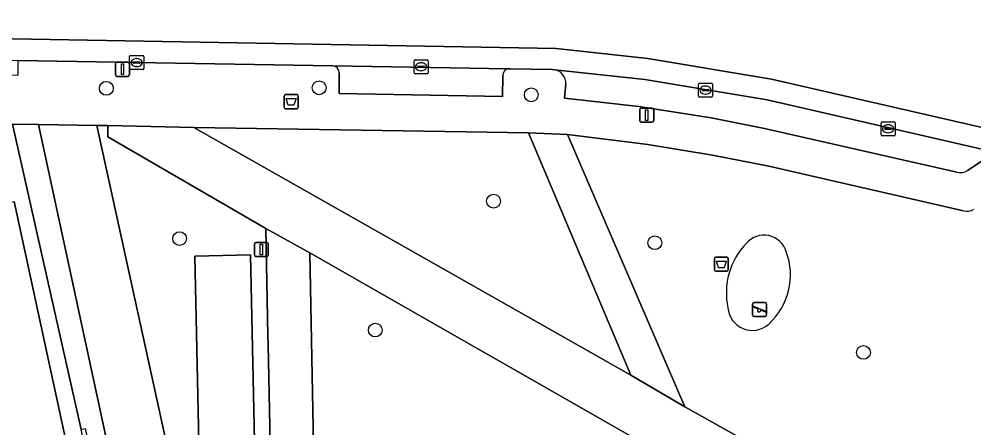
# Model space of a CAD drawing. Extents: x 163683 to 164494, y 382709 to 383872.
# Drawn here: x 164160.7 to 164228.3, y 383339 to 383368 of the extents above; entities that cross this region are included whole.
import ezdxf

# ---------------------------------------------------------------- set-up
doc = ezdxf.new("R2010")
doc.units = 0
for name, color, linetype in [('IMGEO_Afvalbak', 7, 'Continuous'), ('IMGEO_Boom', 7, 'Continuous'), ('IMGEO_Groenvoorziening', 7, 'Continuous'), ('IMGEO_Kolk', 7, 'Continuous'), ('IMGEO_Lichtmast', 7, 'Continuous'), ('IMGEO_Pand', 7, 'Continuous'), ('IMGEO_Parkeervlak_open', 7, 'Continuous'), ('IMGEO_Rijbaan_lokaal_open', 7, 'Continuous'), ('IMGEO_Speelvoorziening', 7, 'Continuous'), ('IMGEO_Terreindeel_gesloten', 7, 'Continuous'), ('IMGEO_Terreindeel_halfverhard', 7, 'Continuous'), ('IMGEO_Voetpad_gesloten', 7, 'Continuous'), ('IMGEO_Voetpad_open', 7, 'Continuous')]:
    doc.layers.add(name, color=color, linetype=linetype)

msp = doc.modelspace()

# ---------------------------------------------------------------- linework, layer by layer
at = {"layer": 'IMGEO_Afvalbak'}
for p, q in [((164179.431, 383361.721), (164179.431, 383362.521)), ((164179.431, 383362.521), (164179.431, 383361.721)), ((164179.531, 383362.621), (164180.321, 383362.621)), ((164180.321, 383362.621), (164179.531, 383362.621)), ((164180.421, 383362.521), (164180.421, 383361.721)), ((164180.421, 383361.721), (164180.421, 383362.521)), ((164180.321, 383361.621), (164179.531, 383361.621)), ((164179.531, 383361.621), (164180.321, 383361.621)), ((164209.919, 383350.205), (164209.919, 383351.005)), ((164209.919, 383351.005), (164209.919, 383350.205)), ((164210.019, 383351.105), (164210.809, 383351.105)), ((164210.809, 383351.105), (164210.019, 383351.105)), ((164210.909, 383351.005), (164210.909, 383350.205)), ((164210.909, 383350.205), (164210.909, 383351.005)), ((164210.809, 383350.105), (164210.019, 383350.105)), ((164210.019, 383350.105), (164210.809, 383350.105))]:
    msp.add_line(p, q, dxfattribs=at)
for points in [[(164179.574, 383362.335), (164180.278, 383362.335), (164180.129, 383361.865), (164179.723, 383361.865), (164179.574, 383362.335)], [(164210.062, 383350.819), (164210.766, 383350.819), (164210.617, 383350.349), (164210.211, 383350.349), (164210.062, 383350.819)]]:
    msp.add_lwpolyline(points, dxfattribs=at)
for centre, start, end in [((164179.531, 383362.521), 90, 180), ((164179.531, 383362.521), 90, 180), ((164180.321, 383362.521), 0, 90), ((164180.321, 383362.521), 360, 90), ((164179.531, 383361.721), 180, 270), ((164179.531, 383361.721), 180, 270), ((164180.321, 383361.721), 270, 0), ((164180.321, 383361.721), 270, 0), ((164210.019, 383351.005), 90, 180), ((164210.019, 383351.005), 90, 180), ((164210.809, 383351.005), 0, 90), ((164210.809, 383351.005), 360, 90), ((164210.019, 383350.205), 180, 270), ((164210.019, 383350.205), 180, 270), ((164210.809, 383350.205), 270, 0), ((164210.809, 383350.205), 270, 0)]:
    msp.add_arc(centre, 0.1, start, end, dxfattribs=at)
at = {"layer": 'IMGEO_Boom'}
for centre in [(164166.834, 383363.065), (164181.914, 383363.105), (164196.943, 383362.608), (164194.273, 383355.064), (164172.026, 383352.41), (164205.704, 383352.117), (164185.891, 383345.925), (164220.483, 383344.343)]:
    msp.add_circle(centre, 0.489, dxfattribs=at)
at = {"layer": 'IMGEO_Groenvoorziening'}
for points in [[(164119.156, 383296.39), (164121.819, 383296.004), (164122.79, 383307.57), (164171.2, 383318.018), (164162.016, 383360.502), (164160.187, 383360.532), (164165.055, 383338.875), (164165.344, 383338.944), (164167.451, 383329.183), (164165.973, 383328.818), (164167.864, 383320.086), (164121.192, 383310.032)], [(164176.118, 383314.94), (164173.48, 383290.49), (164179.349, 383293.867), (164178.3, 383344.874), (164178.269, 383345.547), (164178.125, 383353.125), (164166.939, 383359.629), (164166.931, 383360.421), (164166.15, 383360.434)], [(164196.744, 383359.902), (164173.04, 383360.297), (164203.992, 383342.732)], [(164177.456, 383332.556), (164173.507, 383332.471), (164173.107, 383351.167), (164177.056, 383351.252)], [(164181.251, 383351.41), (164182.325, 383295.595), (164215.972, 383314.881), (164206.649, 383336.883)]]:
    msp.add_lwpolyline(points, close=True, dxfattribs=at)
msp.add_lwpolyline([(164227.571, 383354.373), (164213.788, 383357.54), (164209.777, 383358.339), (164205.2, 383359.074), (164199.517, 383359.782), (164207.838, 383340.485), (164234.464, 383325.561), (164259.908, 383340.077), (164258.681, 383342.165), (164253.877, 383349.455)], dxfattribs=at)
for centre, radius, start, end in [((164227.787, 383355.314), 0.965, 257.0552, 302.87241), ((164213.441, 383351.022), 1.637, 15.91137, 139.84374), ((164215.758, 383348.586), 4.992, 135.62169, 192.48751), ((164210.593, 383349.831), 4.717, 312.37002, 20.34272), ((164212.614, 383347.638), 1.735, 184.32129, 311.87763)]:
    msp.add_arc(centre, radius, start, end, dxfattribs=at)
at = {"layer": 'IMGEO_Kolk'}
for p, q in [((164168.482, 383364.465), (164168.482, 383365.317)), ((164168.557, 383365.391), (164169.409, 383365.391)), ((164168.97, 383365.171), (164168.995, 383365.171)), ((164169.483, 383365.317), (164169.483, 383364.465)), ((164188.636, 383364.168), (164188.636, 383365.02)), ((164188.711, 383365.094), (164189.563, 383365.094)), ((164189.637, 383365.02), (164189.637, 383364.168)), ((164169.409, 383364.391), (164168.557, 383364.391)), ((164168.741, 383364.885), (164168.741, 383364.897)), ((164169.179, 383364.848), (164168.781, 383364.848)), ((164168.784, 383364.934), (164169.182, 383364.934)), ((164168.993, 383364.611), (164168.968, 383364.611)), ((164169.225, 383364.897), (164169.225, 383364.885)), ((164188.895, 383364.588), (164188.895, 383364.6)), ((164189.333, 383364.551), (164188.935, 383364.551)), ((164188.938, 383364.637), (164189.336, 383364.637)), ((164189.124, 383364.874), (164189.149, 383364.874)), ((164189.379, 383364.6), (164189.379, 383364.588)), ((164189.563, 383364.094), (164188.711, 383364.094)), ((164189.147, 383364.314), (164189.122, 383364.314)), ((164208.79, 383362.516), (164208.79, 383363.368)), ((164208.865, 383363.442), (164209.717, 383363.442)), ((164209.092, 383362.985), (164209.49, 383362.985)), ((164209.278, 383363.222), (164209.303, 383363.222)), ((164209.791, 383363.368), (164209.791, 383362.516)), ((164209.717, 383362.442), (164208.865, 383362.442)), ((164209.049, 383362.936), (164209.049, 383362.948)), ((164209.487, 383362.899), (164209.089, 383362.899)), ((164209.301, 383362.662), (164209.276, 383362.662)), ((164209.533, 383362.948), (164209.533, 383362.936)), ((164221.733, 383359.771), (164221.733, 383360.623)), ((164221.808, 383360.697), (164222.66, 383360.697)), ((164222.221, 383360.477), (164222.246, 383360.477)), ((164222.734, 383360.623), (164222.734, 383359.771)), ((164222.66, 383359.697), (164221.808, 383359.697)), ((164221.992, 383360.191), (164221.992, 383360.203)), ((164222.43, 383360.154), (164222.032, 383360.154)), ((164222.035, 383360.24), (164222.433, 383360.24)), ((164222.244, 383359.917), (164222.219, 383359.917)), ((164222.476, 383360.203), (164222.476, 383360.191))]:
    msp.add_line(p, q, dxfattribs=at)
for points in [[(164168.482, 383364.465), (164168.482, 383365.317)], [(164168.557, 383365.391), (164169.409, 383365.391)], [(164169.483, 383365.317), (164169.483, 383364.465)], [(164188.636, 383364.168), (164188.636, 383365.02)], [(164188.711, 383365.094), (164189.563, 383365.094)], [(164189.637, 383365.02), (164189.637, 383364.168)], [(164169.409, 383364.391), (164168.557, 383364.391)], [(164189.563, 383364.094), (164188.711, 383364.094)], [(164208.79, 383362.516), (164208.79, 383363.368)], [(164208.865, 383363.442), (164209.717, 383363.442)], [(164209.791, 383363.368), (164209.791, 383362.516)], [(164209.717, 383362.442), (164208.865, 383362.442)], [(164221.733, 383359.771), (164221.733, 383360.623)], [(164221.808, 383360.697), (164222.66, 383360.697)], [(164222.734, 383360.623), (164222.734, 383359.771)], [(164222.66, 383359.697), (164221.808, 383359.697)]]:
    msp.add_lwpolyline(points, dxfattribs=at)
for centre, radius, start, end in [((164168.559, 383365.315), 0.0765, 91.55205, 178.44795), ((164168.559, 383365.315), 0.0765, 91.55205, 178.44795), ((164169.407, 383365.315), 0.0765, 1.55205, 88.44795), ((164169.407, 383365.315), 0.0765, 1.55205, 88.44795), ((164188.713, 383365.018), 0.0765, 91.55205, 178.44795), ((164188.713, 383365.018), 0.0765, 91.55205, 178.44795), ((164189.561, 383365.018), 0.0765, 1.55205, 88.44795), ((164189.561, 383365.018), 0.0765, 1.55205, 88.44795), ((164168.559, 383364.467), 0.0765, 181.55205, 268.44795), ((164168.559, 383364.467), 0.0765, 181.55205, 268.44795), ((164168.781, 383364.894), 0.0403, 85.87752, 175.75265), ((164168.778, 383364.884), 0.0366, 178.93798, 274.71019), ((164169.182, 383364.891), 0.043, 264.86636, 352.45326), ((164169.186, 383364.896), 0.0386, 1.73085, 96.63898), ((164169.407, 383364.467), 0.0765, 271.55205, 358.44795), ((164169.407, 383364.467), 0.0765, 271.55205, 358.44795), ((164188.935, 383364.597), 0.0403, 85.87752, 175.75265), ((164188.932, 383364.587), 0.0366, 178.93798, 274.71019), ((164189.336, 383364.594), 0.043, 264.86636, 352.45326), ((164189.34, 383364.599), 0.0386, 1.73085, 96.63898), ((164188.713, 383364.17), 0.0765, 181.55205, 268.44795), ((164188.713, 383364.17), 0.0765, 181.55205, 268.44795), ((164189.561, 383364.17), 0.0765, 271.55205, 358.44795), ((164189.561, 383364.17), 0.0765, 271.55205, 358.44795), ((164208.867, 383363.366), 0.0765, 91.55205, 178.44795), ((164208.867, 383363.366), 0.0765, 91.55205, 178.44795), ((164209.089, 383362.945), 0.0403, 85.87752, 175.75265), ((164209.494, 383362.947), 0.0386, 1.73085, 96.63898), ((164209.715, 383363.366), 0.0765, 1.55205, 88.44795), ((164209.715, 383363.366), 0.0765, 1.55205, 88.44795), ((164208.867, 383362.518), 0.0765, 181.55205, 268.44795), ((164208.867, 383362.518), 0.0765, 181.55205, 268.44795), ((164209.086, 383362.935), 0.0366, 178.93798, 274.71019), ((164209.49, 383362.942), 0.043, 264.86636, 352.45326), ((164209.715, 383362.518), 0.0765, 271.55205, 358.44795), ((164209.715, 383362.518), 0.0765, 271.55205, 358.44795), ((164221.81, 383360.621), 0.0765, 91.55205, 178.44795), ((164221.81, 383360.621), 0.0765, 91.55205, 178.44795), ((164222.658, 383360.621), 0.0765, 1.55205, 88.44795), ((164222.658, 383360.621), 0.0765, 1.55205, 88.44795), ((164221.81, 383359.773), 0.0765, 181.55205, 268.44795), ((164221.81, 383359.773), 0.0765, 181.55205, 268.44795), ((164222.032, 383360.2), 0.0403, 85.87752, 175.75265), ((164222.029, 383360.19), 0.0366, 178.93798, 274.71019), ((164222.433, 383360.197), 0.043, 264.86636, 352.45326), ((164222.437, 383360.202), 0.0386, 1.73085, 96.63898), ((164222.658, 383359.773), 0.0765, 271.55205, 358.44795), ((164222.658, 383359.773), 0.0765, 271.55205, 358.44795)]:
    msp.add_arc(centre, radius, start, end, dxfattribs=at)
for centre, major_axis, ratio, start_param, end_param in [((164168.969, 383364.891), (-0.387, 0.002), 0.722429, 4.712389, 7.853982), ((164168.994, 383364.891), (-0.39, 0.002), 0.717154, 1.570796, 4.712389), ((164189.123, 383364.594), (-0.387, 0.002), 0.722429, 4.712389, 7.853982), ((164189.148, 383364.594), (-0.39, 0.002), 0.717154, 1.570796, 4.712389), ((164209.277, 383362.942), (-0.387, 0.002), 0.722429, 4.712389, 7.853982), ((164209.302, 383362.942), (-0.39, 0.002), 0.717154, 1.570796, 4.712389), ((164222.22, 383360.197), (-0.387, 0.002), 0.722429, 4.712389, 7.853982), ((164222.245, 383360.197), (-0.39, 0.002), 0.717154, 1.570796, 4.712389)]:
    msp.add_ellipse(centre, major_axis=major_axis, ratio=ratio, start_param=start_param, end_param=end_param, dxfattribs=at)
at = {"layer": 'IMGEO_Lichtmast'}
for p, q in [((164167.478, 383364.017), (164167.478, 383364.817)), ((164167.478, 383364.817), (164167.478, 383364.017)), ((164167.578, 383364.917), (164168.368, 383364.917)), ((164168.368, 383364.917), (164167.578, 383364.917)), ((164168.468, 383364.817), (164168.468, 383364.017)), ((164168.468, 383364.017), (164168.468, 383364.817)), ((164168.368, 383363.917), (164167.578, 383363.917)), ((164167.578, 383363.917), (164168.368, 383363.917)), ((164204.729, 383361.668), (164205.519, 383361.668)), ((164205.519, 383361.668), (164204.729, 383361.668)), ((164204.629, 383360.768), (164204.629, 383361.568)), ((164204.629, 383361.568), (164204.629, 383360.768)), ((164205.619, 383361.568), (164205.619, 383360.768)), ((164205.619, 383360.768), (164205.619, 383361.568)), ((164205.519, 383360.668), (164204.729, 383360.668)), ((164204.729, 383360.668), (164205.519, 383360.668)), ((164177.322, 383351.242), (164177.322, 383352.042)), ((164177.322, 383352.042), (164177.322, 383351.242)), ((164177.422, 383352.142), (164178.212, 383352.142)), ((164178.212, 383352.142), (164177.422, 383352.142)), ((164178.312, 383352.042), (164178.312, 383351.242)), ((164178.312, 383351.242), (164178.312, 383352.042)), ((164178.212, 383351.142), (164177.422, 383351.142)), ((164177.422, 383351.142), (164178.212, 383351.142))]:
    msp.add_line(p, q, dxfattribs=at)
for points in [[(164167.898, 383364.792), (164168.048, 383364.792), (164168.048, 383364.042), (164167.898, 383364.042), (164167.898, 383364.792)], [(164205.049, 383361.543), (164205.199, 383361.543), (164205.199, 383360.793), (164205.049, 383360.793), (164205.049, 383361.543)], [(164177.742, 383352.017), (164177.892, 383352.017), (164177.892, 383351.267), (164177.742, 383351.267), (164177.742, 383352.017)]]:
    msp.add_lwpolyline(points, dxfattribs=at)
for centre, start, end in [((164167.578, 383364.817), 90, 180), ((164167.578, 383364.817), 90, 180), ((164168.368, 383364.817), 0, 90), ((164168.368, 383364.817), 360, 90), ((164167.578, 383364.017), 180, 270), ((164167.578, 383364.017), 180, 270), ((164168.368, 383364.017), 270, 0), ((164168.368, 383364.017), 270, 0), ((164204.729, 383361.568), 90, 180), ((164204.729, 383361.568), 90, 180), ((164205.519, 383361.568), 0, 90), ((164205.519, 383361.568), 360, 90), ((164204.729, 383360.768), 180, 270), ((164204.729, 383360.768), 180, 270), ((164205.519, 383360.768), 270, 0), ((164205.519, 383360.768), 270, 0), ((164177.422, 383352.042), 90, 180), ((164177.422, 383352.042), 90, 180), ((164178.212, 383352.042), 0, 90), ((164178.212, 383352.042), 360, 90), ((164177.422, 383351.242), 180, 270), ((164177.422, 383351.242), 180, 270), ((164178.212, 383351.242), 270, 0), ((164178.212, 383351.242), 270, 0)]:
    msp.add_arc(centre, 0.1, start, end, dxfattribs=at)
at = {"layer": 'IMGEO_Pand'}
msp.add_lwpolyline([(164121.192, 383310.032), (164167.864, 383320.086), (164165.973, 383328.818), (164165.905, 383329.135), (164160.295, 383355.04)], dxfattribs=at)
at = {"layer": 'IMGEO_Parkeervlak_open'}
for points in [[(164195.34, 383364.458), (164182.889, 383364.663)], [(164230.622, 383358.36), (164213.667, 383362.241), (164204.996, 383363.69), (164198.607, 383364.389)], [(164183.327, 383364.159), (164183.34, 383362.707), (164194.914, 383362.49), (164194.935, 383363.98)], [(164199.397, 383363.384), (164199.304, 383362.371), (164204.571, 383361.777), (164209.687, 383360.976), (164213.469, 383360.226), (164227.1, 383357.118)], [(164227.863, 383357.243), (164229.114, 383358.059)]]:
    msp.add_lwpolyline(points, dxfattribs=at)
for centre, radius, start, end in [((164182.856, 383364.192), 0.472, 356.02136, 85.96303), ((164195.389, 383364.006), 0.454, 96.14729, 183.30481), ((164198.415, 383363.425), 0.983, 357.6149, 78.72473), ((164227.332, 383358.094), 1.003, 256.62783, 301.98006)]:
    msp.add_arc(centre, radius, start, end, dxfattribs=at)
at = {"layer": 'IMGEO_Rijbaan_lokaal_open'}
for points in [[(164037.444, 383378.098), (164038.398, 383377.921), (164038.521, 383377.899), (164038.786, 383379.375), (164103.399, 383367.78), (164109.713, 383367.482), (164198.705, 383365.887), (164205.201, 383365.177), (164213.958, 383363.713), (164230.957, 383359.822), (164242.9, 383358.082), (164243.253, 383362.244), (164243.39, 383363.835), (164243.778, 383368.218)], [(164244.235, 383357.92), (164242.9, 383358.082), (164230.957, 383359.822), (164213.958, 383363.713), (164205.201, 383365.177), (164198.705, 383365.887), (164109.713, 383367.482), (164103.399, 383367.78), (164038.786, 383379.375)], [(164092.839, 383368.148), (164094.762, 383367.853), (164094.896, 383367.828), (164103.227, 383366.287), (164108.463, 383366.001), (164109.483, 383365.985), (164109.666, 383365.982), (164123.789, 383365.761), (164123.953, 383365.757), (164132.91, 383365.521), (164138.363, 383365.465), (164150.64, 383365.207), (164160.569, 383365.029), (164182.889, 383364.663), (164195.34, 383364.458), (164195.456, 383364.456), (164198.426, 383364.409), (164198.607, 383364.389), (164204.996, 383363.69), (164213.667, 383362.241), (164230.622, 383358.36), (164243.278, 383355.52)]]:
    msp.add_lwpolyline(points, dxfattribs=at)
at = {"layer": 'IMGEO_Speelvoorziening'}
for p, q in [((164212.629, 383346.987), (164212.629, 383347.787)), ((164212.629, 383347.787), (164212.629, 383346.987)), ((164213.012, 383347.415), (164212.673, 383347.552)), ((164212.698, 383347.612), (164213.574, 383347.259)), ((164212.729, 383347.887), (164213.519, 383347.887)), ((164213.519, 383347.887), (164212.729, 383347.887)), ((164213.619, 383347.787), (164213.619, 383346.987)), ((164213.619, 383346.987), (164213.619, 383347.787)), ((164213.519, 383346.887), (164212.729, 383346.887)), ((164212.729, 383346.887), (164213.519, 383346.887)), ((164213.55, 383347.199), (164213.21, 383347.336))]:
    msp.add_line(p, q, dxfattribs=at)
for centre, radius, start, end in [((164212.729, 383347.787), 0.1, 90, 180), ((164212.729, 383347.787), 0.1, 90, 180), ((164212.686, 383347.582), 0.0327, 68.07798, 248.07798), ((164213.519, 383347.787), 0.1, 0, 90), ((164213.519, 383347.787), 0.1, 360, 90), ((164212.729, 383346.987), 0.1, 180, 270), ((164212.729, 383346.987), 0.1, 180, 270), ((164213.091, 383347.325), 0.12, 130.99278, 5.16318), ((164213.519, 383346.987), 0.1, 270, 0), ((164213.519, 383346.987), 0.1, 270, 0), ((164213.562, 383347.229), 0.0327, 248.07798, 68.07798)]:
    msp.add_arc(centre, radius, start, end, dxfattribs=at)
at = {"layer": 'IMGEO_Terreindeel_gesloten'}
for centre, radius, start, end in [((164213.441, 383351.022), 1.637, 15.91137, 139.84374), ((164215.758, 383348.586), 4.992, 135.62169, 192.48751), ((164210.593, 383349.831), 4.717, 312.37002, 20.34272), ((164212.614, 383347.638), 1.735, 184.32129, 311.87763)]:
    msp.add_arc(centre, radius, start, end, dxfattribs=at)
at = {"layer": 'IMGEO_Terreindeel_halfverhard'}
msp.add_lwpolyline([(164177.456, 383332.556), (164177.056, 383351.252), (164173.107, 383351.167), (164173.507, 383332.471)], close=True, dxfattribs=at)
at = {"layer": 'IMGEO_Voetpad_gesloten'}
for points in [[(164207.838, 383340.485), (164203.992, 383342.732), (164173.04, 383360.297), (164166.931, 383360.421), (164166.939, 383359.629), (164178.125, 383353.125), (164181.251, 383351.41), (164206.649, 383336.883), (164210.229, 383335.008), (164230.754, 383323.319), (164233.405, 383321.815), (164246.121, 383314.802), (164271.778, 383300.248), (164271.981, 383300.54), (164273.596, 383302.856), (164273.357, 383303.524), (164236.932, 383323.85), (164234.464, 383325.561)], [(164199.517, 383359.782), (164196.744, 383359.902), (164203.992, 383342.732), (164207.838, 383340.485)], [(164181.251, 383351.41), (164178.125, 383353.125), (164178.269, 383345.547), (164178.3, 383344.874), (164179.349, 383293.867), (164182.325, 383295.595)]]:
    msp.add_lwpolyline(points, close=True, dxfattribs=at)
at = {"layer": 'IMGEO_Voetpad_open'}
for points in [[(164070.848, 383368.682), (164095.779, 383364.072), (164097.196, 383363.81), (164101.776, 383362.963), (164109.721, 383361.495), (164114.816, 383361.369), (164125.689, 383361.1), (164125.721, 383361.1), (164131.761, 383361), (164137.756, 383360.901), (164141.778, 383360.835), (164151.37, 383360.677), (164160.187, 383360.532), (164162.016, 383360.502), (164166.15, 383360.434), (164166.931, 383360.421), (164173.04, 383360.297), (164196.744, 383359.902), (164199.517, 383359.782), (164205.2, 383359.074), (164209.777, 383358.339), (164213.788, 383357.54), (164227.571, 383354.373)], [(164182.889, 383364.663), (164160.569, 383365.029), (164160.57, 383363.984), (164150.638, 383364.143), (164150.64, 383365.207)], [(164198.607, 383364.389), (164198.426, 383364.409), (164195.456, 383364.456), (164195.34, 383364.458)], [(164194.935, 383363.98), (164194.914, 383362.49), (164183.34, 383362.707), (164183.327, 383364.159)], [(164227.1, 383357.118), (164213.469, 383360.226), (164209.687, 383360.976), (164204.571, 383361.777), (164199.304, 383362.371), (164199.397, 383363.384)], [(164129.776, 383304.956), (164176.118, 383314.94), (164166.15, 383360.434), (164162.016, 383360.502), (164171.2, 383318.018), (164122.79, 383307.57), (164121.819, 383296.004), (164151.18, 383291.75), (164151.268, 383291.737), (164154.459, 383286.101), (164161.895, 383287.693), (164161.803, 383293.945), (164130.633, 383298.769)], [(164229.114, 383358.059), (164227.863, 383357.243)]]:
    msp.add_lwpolyline(points, dxfattribs=at)
msp.add_lwpolyline([(164160.187, 383360.532), (164151.37, 383360.677), (164152.282, 383356.605), (164153.023, 383353.46), (164160.295, 383355.04), (164165.905, 383329.135), (164167.088, 383329.415), (164165.055, 383338.875)], close=True, dxfattribs=at)
for centre, radius, start, end in [((164182.856, 383364.192), 0.472, 356.02136, 85.96303), ((164195.389, 383364.006), 0.454, 96.14729, 183.30481), ((164198.415, 383363.425), 0.983, 357.6149, 78.72473), ((164227.332, 383358.094), 1.003, 256.62783, 301.98006), ((164227.787, 383355.314), 0.965, 257.0552, 302.87241)]:
    msp.add_arc(centre, radius, start, end, dxfattribs=at)

doc.saveas('drawing.dxf')
